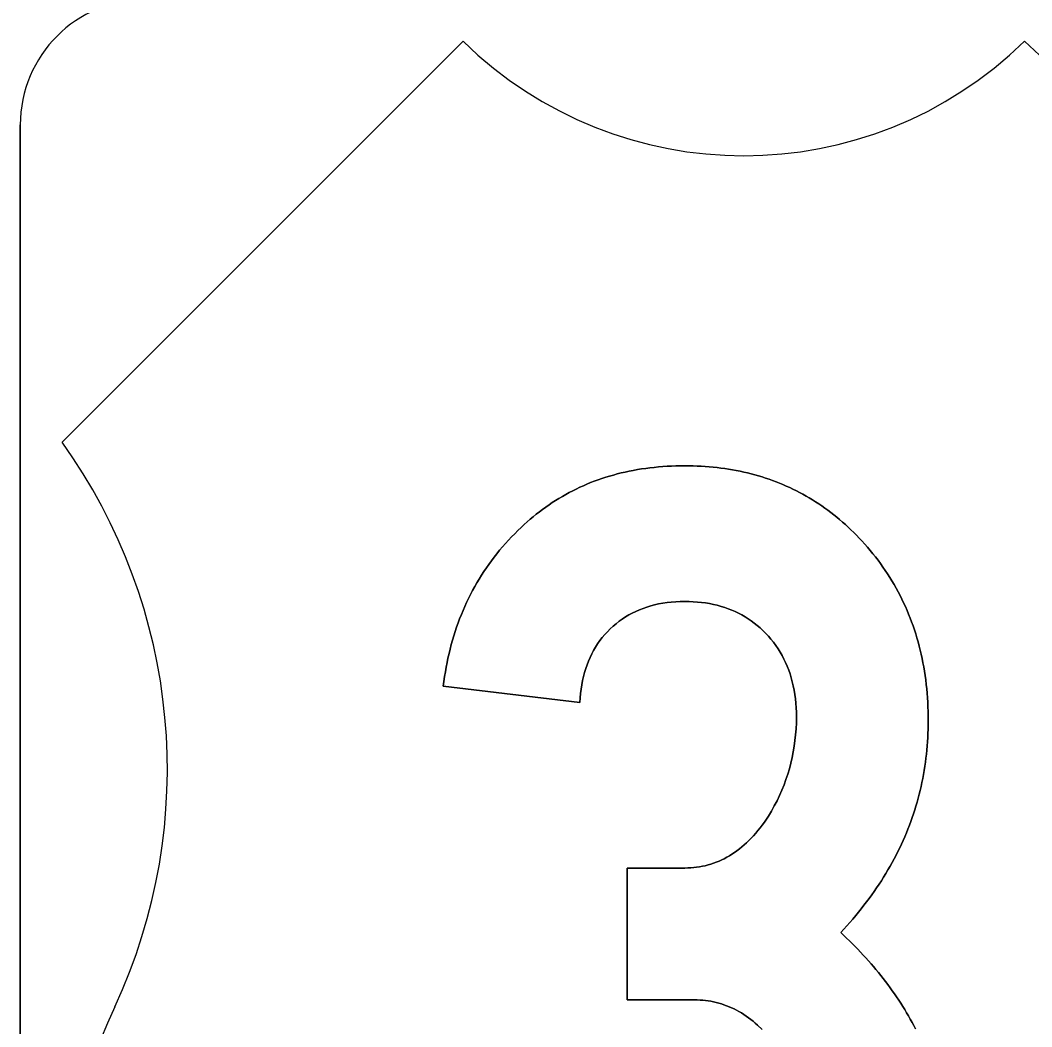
# Model space of a CAD drawing. Extents: x 10133 to 81668, y 5524 to 11018.
# Drawn here: x 28289.9 to 28340.2, y 8881.1 to 8931.2 of the extents above; entities that cross this region are included whole.
import ezdxf

# ---------------------------------------------------------------- set-up
doc = ezdxf.new("R2010")
doc.units = 0
doc.layers.add('DisPlatData', color=7, linetype='Continuous')

msp = doc.modelspace()

# ---------------------------------------------------------------- linework, layer by layer
at = {"layer": 'DisPlatData'}
for p, q in [((28291.947, 8910.195), (28311.912, 8930.162)), ((28311.912, 8930.162), (28291.947, 8910.195)), ((28289.863, 8925.995), (28289.863, 8838.495)), ((28289.863, 8925.995), (28289.863, 8925.995)), ((28289.863, 8925.995), (28289.863, 8838.495)), ((28289.863, 8838.495), (28289.863, 8925.995)), ((28289.863, 8925.995), (28289.863, 8925.995)), ((28289.863, 8838.495), (28289.863, 8925.995)), ((28321.649, 8902.142), (28321.449, 8902.098)), ((28294.566, 8882.083), (28294.568, 8882.082)), ((28294.568, 8882.082), (28294.566, 8882.083))]:
    msp.add_line(p, q, dxfattribs=at)
for points in [[(28339.862, 8930.162), (28339.863, 8930.162)], [(28324.358, 8908.952), (28324.162, 8908.97), (28323.966, 8908.985), (28323.766, 8908.998), (28323.562, 8909.008), (28323.362, 8909.014), (28323.154, 8909.018), (28322.949, 8909.02), (28322.729, 8909.018), (28322.504, 8909.013), (28322.287, 8909.005), (28322.066, 8908.995), (28321.849, 8908.98), (28321.637, 8908.963), (28321.424, 8908.942), (28321.212, 8908.918), (28321.004, 8908.892), (28320.795, 8908.861), (28320.591, 8908.828), (28320.387, 8908.792), (28320.187, 8908.752), (28319.983, 8908.709), (28319.787, 8908.663), (28319.591, 8908.614), (28319.395, 8908.562), (28319.204, 8908.507), (28319.012, 8908.448), (28318.82, 8908.386), (28318.633, 8908.321), (28318.445, 8908.253), (28318.262, 8908.182), (28318.079, 8908.108), (28317.899, 8908.03), (28317.72, 8907.949), (28317.545, 8907.865), (28317.37, 8907.778), (28317.195, 8907.688), (28317.024, 8907.594), (28316.854, 8907.498), (28316.687, 8907.398), (28316.52, 8907.295), (28316.354, 8907.189), (28316.191, 8907.08), (28316.029, 8906.967), (28315.87, 8906.852), (28315.712, 8906.733), (28315.558, 8906.611), (28315.404, 8906.486), (28315.254, 8906.358), (28315.1, 8906.226), (28314.954, 8906.091), (28314.808, 8905.954), (28314.641, 8905.797), (28314.483, 8905.638), (28314.325, 8905.477), (28314.175, 8905.314), (28314.025, 8905.149), (28313.875, 8904.982), (28313.733, 8904.813), (28313.595, 8904.641), (28313.458, 8904.468), (28313.325, 8904.292), (28313.195, 8904.114), (28313.07, 8903.935), (28312.945, 8903.753), (28312.829, 8903.568), (28312.712, 8903.383), (28312.6, 8903.194), (28312.491, 8903.004), (28312.383, 8902.812), (28312.283, 8902.617), (28312.183, 8902.42), (28312.087, 8902.222), (28311.995, 8902.021), (28311.908, 8901.818), (28311.825, 8901.613), (28311.741, 8901.406), (28311.662, 8901.197), (28311.587, 8900.986), (28311.516, 8900.773), (28311.45, 8900.557), (28311.383, 8900.34), (28311.325, 8900.12), (28311.266, 8899.898), (28311.212, 8899.675), (28311.158, 8899.449), (28311.112, 8899.221), (28311.066, 8898.991), (28311.029, 8898.758), (28310.991, 8898.524), (28310.958, 8898.288), (28310.925, 8898.049), (28317.729, 8897.235), (28317.741, 8897.463), (28317.762, 8897.685), (28317.787, 8897.904), (28317.82, 8898.118), (28317.858, 8898.326), (28317.904, 8898.53), (28317.958, 8898.73), (28318.016, 8898.925)], [(28318.016, 8898.925), (28317.958, 8898.73), (28317.904, 8898.53), (28317.858, 8898.326), (28317.82, 8898.118), (28317.787, 8897.904), (28317.762, 8897.685), (28317.741, 8897.463), (28317.729, 8897.235), (28310.925, 8898.049), (28310.958, 8898.288), (28310.991, 8898.524), (28311.029, 8898.758), (28311.066, 8898.991), (28311.112, 8899.221), (28311.158, 8899.449), (28311.212, 8899.675), (28311.266, 8899.898), (28311.325, 8900.12), (28311.383, 8900.34), (28311.45, 8900.557), (28311.516, 8900.773), (28311.587, 8900.986), (28311.662, 8901.197), (28311.741, 8901.406), (28311.825, 8901.613), (28311.908, 8901.818), (28311.995, 8902.021), (28312.087, 8902.222), (28312.183, 8902.42), (28312.283, 8902.617), (28312.383, 8902.812), (28312.491, 8903.004), (28312.6, 8903.194), (28312.712, 8903.383), (28312.829, 8903.568), (28312.945, 8903.753), (28313.07, 8903.935), (28313.195, 8904.114), (28313.325, 8904.292), (28313.458, 8904.468), (28313.595, 8904.641), (28313.733, 8904.813), (28313.875, 8904.982), (28314.025, 8905.149), (28314.175, 8905.314), (28314.325, 8905.477), (28314.483, 8905.638), (28314.641, 8905.797), (28314.808, 8905.954), (28314.954, 8906.091), (28315.1, 8906.226), (28315.254, 8906.358), (28315.404, 8906.486), (28315.558, 8906.611), (28315.712, 8906.733), (28315.87, 8906.852), (28316.029, 8906.967), (28316.191, 8907.08), (28316.354, 8907.189), (28316.52, 8907.295), (28316.687, 8907.398), (28316.854, 8907.498), (28317.024, 8907.594), (28317.195, 8907.688), (28317.37, 8907.778), (28317.545, 8907.865), (28317.72, 8907.949), (28317.899, 8908.03), (28318.079, 8908.108), (28318.262, 8908.182), (28318.445, 8908.253), (28318.633, 8908.321), (28318.82, 8908.386), (28319.012, 8908.448), (28319.204, 8908.507), (28319.395, 8908.562), (28319.591, 8908.614), (28319.787, 8908.663), (28319.983, 8908.709), (28320.187, 8908.752), (28320.387, 8908.792), (28320.591, 8908.828), (28320.795, 8908.861), (28321.004, 8908.892), (28321.212, 8908.918), (28321.424, 8908.942), (28321.637, 8908.963), (28321.849, 8908.98), (28322.066, 8908.995), (28322.287, 8909.005), (28322.504, 8909.013), (28322.729, 8909.018), (28322.949, 8909.02), (28323.154, 8909.018), (28323.362, 8909.014), (28323.562, 8909.008), (28323.766, 8908.998), (28323.966, 8908.985), (28324.162, 8908.97), (28324.358, 8908.952)], [(28334.958, 8894.463), (28334.983, 8894.667), (28335.004, 8894.871), (28335.02, 8895.076), (28335.037, 8895.283), (28335.049, 8895.49), (28335.058, 8895.697), (28335.066, 8895.905), (28335.07, 8896.115), (28335.07, 8896.325), (28335.07, 8896.557), (28335.066, 8896.788), (28335.058, 8897.017), (28335.045, 8897.245), (28335.033, 8897.47), (28335.016, 8897.694), (28334.995, 8897.917), (28334.97, 8898.138), (28334.945, 8898.357), (28334.916, 8898.574), (28334.883, 8898.79), (28334.845, 8899.004), (28334.808, 8899.216), (28334.766, 8899.427), (28334.72, 8899.635), (28334.67, 8899.843), (28334.62, 8900.048), (28334.566, 8900.253), (28334.508, 8900.455), (28334.445, 8900.655), (28334.383, 8900.854), (28334.316, 8901.052), (28334.245, 8901.247), (28334.17, 8901.441), (28334.095, 8901.633), (28334.016, 8901.824), (28333.933, 8902.013), (28333.845, 8902.2), (28333.758, 8902.385), (28333.666, 8902.569), (28333.57, 8902.751), (28333.47, 8902.932), (28333.37, 8903.111), (28333.266, 8903.288), (28333.158, 8903.463), (28333.045, 8903.637), (28332.933, 8903.809), (28332.816, 8903.98), (28332.695, 8904.148), (28332.57, 8904.315), (28332.445, 8904.481), (28332.316, 8904.645), (28332.183, 8904.807), (28332.045, 8904.967), (28331.908, 8905.126), (28331.766, 8905.283), (28331.633, 8905.425), (28331.495, 8905.565), (28331.362, 8905.702), (28331.224, 8905.836), (28331.083, 8905.967), (28330.945, 8906.095), (28330.804, 8906.221), (28330.658, 8906.344), (28330.512, 8906.465), (28330.366, 8906.582), (28330.22, 8906.697), (28330.07, 8906.809), (28329.92, 8906.918), (28329.77, 8907.024), (28329.616, 8907.128), (28329.462, 8907.229), (28329.304, 8907.327), (28329.149, 8907.422), (28328.987, 8907.515), (28328.829, 8907.605), (28328.666, 8907.692), (28328.504, 8907.776), (28328.337, 8907.858), (28328.174, 8907.936), (28328.004, 8908.013), (28327.837, 8908.085), (28327.666, 8908.156), (28327.495, 8908.224), (28327.32, 8908.289), (28327.145, 8908.351), (28326.97, 8908.41), (28326.795, 8908.467), (28326.616, 8908.521), (28326.437, 8908.572), (28326.254, 8908.62), (28326.07, 8908.666), (28325.887, 8908.709), (28325.699, 8908.749), (28325.512, 8908.786), (28325.324, 8908.821), (28325.133, 8908.853), (28324.941, 8908.882), (28324.749, 8908.908), (28324.554, 8908.931), (28324.358, 8908.952)], [(28324.358, 8908.952), (28324.554, 8908.931), (28324.749, 8908.908), (28324.941, 8908.882), (28325.133, 8908.853), (28325.324, 8908.821), (28325.512, 8908.786), (28325.699, 8908.749), (28325.887, 8908.709), (28326.07, 8908.666), (28326.254, 8908.62), (28326.437, 8908.572), (28326.616, 8908.521), (28326.795, 8908.467), (28326.97, 8908.41), (28327.145, 8908.351), (28327.32, 8908.289), (28327.495, 8908.224), (28327.666, 8908.156), (28327.837, 8908.085), (28328.004, 8908.013), (28328.174, 8907.936), (28328.337, 8907.858), (28328.504, 8907.776), (28328.666, 8907.692), (28328.829, 8907.605), (28328.987, 8907.515), (28329.149, 8907.422), (28329.304, 8907.327), (28329.462, 8907.229), (28329.616, 8907.128), (28329.77, 8907.024), (28329.92, 8906.918), (28330.07, 8906.809), (28330.22, 8906.697), (28330.366, 8906.582), (28330.512, 8906.465), (28330.658, 8906.344), (28330.804, 8906.221), (28330.945, 8906.095), (28331.083, 8905.967), (28331.224, 8905.836), (28331.362, 8905.702), (28331.495, 8905.565), (28331.633, 8905.425), (28331.766, 8905.283), (28331.908, 8905.126), (28332.045, 8904.967), (28332.183, 8904.807), (28332.316, 8904.645), (28332.445, 8904.481), (28332.57, 8904.315), (28332.695, 8904.148), (28332.816, 8903.98), (28332.933, 8903.809), (28333.045, 8903.637), (28333.158, 8903.463), (28333.266, 8903.288), (28333.37, 8903.111), (28333.47, 8902.932), (28333.57, 8902.751), (28333.666, 8902.569), (28333.758, 8902.385), (28333.845, 8902.2), (28333.933, 8902.013), (28334.016, 8901.824), (28334.095, 8901.633), (28334.17, 8901.441), (28334.245, 8901.247), (28334.316, 8901.052), (28334.383, 8900.854), (28334.445, 8900.655), (28334.508, 8900.455), (28334.566, 8900.253), (28334.62, 8900.048), (28334.67, 8899.843), (28334.72, 8899.635), (28334.766, 8899.427), (28334.808, 8899.216), (28334.845, 8899.004), (28334.883, 8898.79), (28334.916, 8898.574), (28334.945, 8898.357), (28334.97, 8898.138), (28334.995, 8897.917), (28335.016, 8897.694), (28335.033, 8897.47), (28335.045, 8897.245), (28335.058, 8897.017), (28335.066, 8896.788), (28335.07, 8896.557), (28335.07, 8896.325), (28335.07, 8896.115), (28335.066, 8895.905), (28335.058, 8895.697), (28335.049, 8895.49), (28335.037, 8895.283), (28335.02, 8895.076), (28335.004, 8894.871), (28334.983, 8894.667), (28334.958, 8894.463)], [(28318.016, 8898.925), (28318.083, 8899.115), (28318.154, 8899.301), (28318.233, 8899.482), (28318.316, 8899.658), (28318.408, 8899.83), (28318.508, 8899.997), (28318.612, 8900.159), (28318.724, 8900.316), (28318.841, 8900.469), (28318.966, 8900.618), (28319.099, 8900.761), (28319.237, 8900.9), (28319.383, 8901.033), (28319.529, 8901.159), (28319.683, 8901.279), (28319.837, 8901.391), (28319.999, 8901.497), (28320.166, 8901.596), (28320.337, 8901.688), (28320.508, 8901.773), (28320.687, 8901.852), (28320.87, 8901.924), (28321.062, 8901.988), (28321.254, 8902.047), (28321.449, 8902.098), (28321.649, 8902.142)], [(28321.649, 8902.142), (28321.854, 8902.18), (28322.066, 8902.21), (28322.279, 8902.234), (28322.499, 8902.251), (28322.72, 8902.262), (28322.949, 8902.265), (28323.166, 8902.262), (28323.374, 8902.253), (28323.583, 8902.238), (28323.787, 8902.217), (28323.987, 8902.19), (28324.183, 8902.158), (28324.379, 8902.119), (28324.566, 8902.074), (28324.754, 8902.023), (28324.937, 8901.966), (28325.112, 8901.903), (28325.287, 8901.835), (28325.462, 8901.76), (28325.629, 8901.679), (28325.791, 8901.593), (28325.954, 8901.5), (28326.108, 8901.401), (28326.262, 8901.297), (28326.412, 8901.186), (28326.558, 8901.07), (28326.699, 8900.947), (28326.837, 8900.819), (28326.974, 8900.684), (28327.112, 8900.538), (28327.241, 8900.388), (28327.362, 8900.234), (28327.483, 8900.076), (28327.591, 8899.914), (28327.695, 8899.747), (28327.795, 8899.576), (28327.887, 8899.401), (28327.97, 8899.223), (28328.049, 8899.039), (28328.124, 8898.852), (28328.191, 8898.66), (28328.249, 8898.465), (28328.304, 8898.265), (28328.354, 8898.061), (28328.391, 8897.853), (28328.429, 8897.64), (28328.458, 8897.424), (28328.479, 8897.203), (28328.495, 8896.978), (28328.504, 8896.749), (28328.508, 8896.516), (28328.504, 8896.22), (28328.491, 8895.925), (28328.47, 8895.634), (28328.437, 8895.345), (28328.399, 8895.059), (28328.354, 8894.776), (28328.295, 8894.495), (28328.233, 8894.217), (28328.158, 8893.941), (28328.079, 8893.669), (28327.987, 8893.398), (28327.891, 8893.131), (28327.783, 8892.866), (28327.666, 8892.604), (28327.541, 8892.345), (28327.408, 8892.088), (28327.266, 8891.834), (28327.116, 8891.582), (28327.016, 8891.428), (28326.912, 8891.278), (28326.808, 8891.133), (28326.699, 8890.993), (28326.591, 8890.858)], [(28326.591, 8890.858), (28326.699, 8890.993), (28326.808, 8891.133), (28326.912, 8891.278), (28327.016, 8891.428), (28327.116, 8891.582), (28327.266, 8891.834), (28327.408, 8892.088), (28327.541, 8892.345), (28327.666, 8892.604), (28327.783, 8892.866), (28327.891, 8893.131), (28327.987, 8893.398), (28328.079, 8893.669), (28328.158, 8893.941), (28328.233, 8894.217), (28328.295, 8894.495), (28328.354, 8894.776), (28328.399, 8895.059), (28328.437, 8895.345), (28328.47, 8895.634), (28328.491, 8895.925), (28328.504, 8896.22), (28328.508, 8896.516), (28328.504, 8896.749), (28328.495, 8896.978), (28328.479, 8897.203), (28328.458, 8897.424), (28328.429, 8897.64), (28328.391, 8897.853), (28328.354, 8898.061), (28328.304, 8898.265), (28328.249, 8898.465), (28328.191, 8898.66), (28328.124, 8898.852), (28328.049, 8899.039), (28327.97, 8899.223), (28327.887, 8899.401), (28327.795, 8899.576), (28327.695, 8899.747), (28327.591, 8899.914), (28327.483, 8900.076), (28327.362, 8900.234), (28327.241, 8900.388), (28327.112, 8900.538), (28326.974, 8900.684), (28326.837, 8900.819), (28326.699, 8900.947), (28326.558, 8901.07), (28326.412, 8901.186), (28326.262, 8901.297), (28326.108, 8901.401), (28325.954, 8901.5), (28325.791, 8901.593), (28325.629, 8901.679), (28325.462, 8901.76), (28325.287, 8901.835), (28325.112, 8901.903), (28324.937, 8901.966), (28324.754, 8902.023), (28324.566, 8902.074), (28324.379, 8902.119), (28324.183, 8902.158), (28323.987, 8902.19), (28323.787, 8902.217), (28323.583, 8902.238), (28323.374, 8902.253), (28323.166, 8902.262), (28322.949, 8902.265), (28322.72, 8902.262), (28322.499, 8902.251), (28322.279, 8902.234), (28322.066, 8902.21), (28321.854, 8902.18), (28321.649, 8902.142)], [(28321.449, 8902.098), (28321.254, 8902.047), (28321.062, 8901.988), (28320.87, 8901.924), (28320.687, 8901.852), (28320.508, 8901.773), (28320.337, 8901.688), (28320.166, 8901.596), (28319.999, 8901.497), (28319.837, 8901.391), (28319.683, 8901.279), (28319.529, 8901.159), (28319.383, 8901.033), (28319.237, 8900.9), (28319.099, 8900.761), (28318.966, 8900.618), (28318.841, 8900.469), (28318.724, 8900.316), (28318.612, 8900.159), (28318.508, 8899.997), (28318.408, 8899.83), (28318.316, 8899.658), (28318.233, 8899.482), (28318.154, 8899.301), (28318.083, 8899.115), (28318.016, 8898.925)], [(28334.441, 8880.984), (28334.358, 8881.147), (28334.27, 8881.31), (28334.179, 8881.471), (28334.087, 8881.631), (28333.995, 8881.791), (28333.899, 8881.95), (28333.799, 8882.108), (28333.699, 8882.265), (28333.599, 8882.421), (28333.495, 8882.577), (28333.387, 8882.731), (28333.283, 8882.885), (28333.17, 8883.038), (28333.058, 8883.19), (28332.945, 8883.341), (28332.829, 8883.492), (28332.712, 8883.641), (28332.595, 8883.79), (28332.47, 8883.938), (28332.349, 8884.085), (28332.224, 8884.232), (28332.095, 8884.377), (28331.966, 8884.522), (28331.833, 8884.665), (28331.699, 8884.808), (28331.566, 8884.95), (28331.429, 8885.092), (28331.291, 8885.232), (28331.149, 8885.372), (28331.004, 8885.51), (28330.858, 8885.649), (28330.712, 8885.786), (28330.866, 8885.952), (28331.016, 8886.119), (28331.166, 8886.287), (28331.312, 8886.456), (28331.458, 8886.625), (28331.595, 8886.796), (28331.733, 8886.967), (28331.87, 8887.139), (28331.999, 8887.311), (28332.129, 8887.485), (28332.258, 8887.659), (28332.379, 8887.834), (28332.499, 8888.01), (28332.62, 8888.187), (28332.737, 8888.364), (28332.849, 8888.543), (28332.958, 8888.722), (28333.066, 8888.902), (28333.17, 8889.082), (28333.27, 8889.264), (28333.37, 8889.446), (28333.466, 8889.629), (28333.558, 8889.813), (28333.649, 8889.998), (28333.737, 8890.183), (28333.82, 8890.369), (28333.904, 8890.556), (28333.983, 8890.744), (28334.058, 8890.933), (28334.133, 8891.122), (28334.204, 8891.312), (28334.27, 8891.503), (28334.337, 8891.695), (28334.399, 8891.887), (28334.458, 8892.081), (28334.516, 8892.275), (28334.57, 8892.47), (28334.62, 8892.665), (28334.67, 8892.862), (28334.716, 8893.06), (28334.758, 8893.258), (28334.799, 8893.456), (28334.837, 8893.656), (28334.87, 8893.857), (28334.904, 8894.058), (28334.933, 8894.26), (28334.958, 8894.463)], [(28334.958, 8894.463), (28334.933, 8894.26), (28334.904, 8894.058), (28334.87, 8893.857), (28334.837, 8893.656), (28334.799, 8893.456), (28334.758, 8893.258), (28334.716, 8893.06), (28334.67, 8892.862), (28334.62, 8892.665), (28334.57, 8892.47), (28334.516, 8892.275), (28334.458, 8892.081), (28334.399, 8891.887), (28334.337, 8891.695), (28334.27, 8891.503), (28334.204, 8891.312), (28334.133, 8891.122), (28334.058, 8890.933), (28333.983, 8890.744), (28333.904, 8890.556), (28333.82, 8890.369), (28333.737, 8890.183), (28333.649, 8889.998), (28333.558, 8889.813), (28333.466, 8889.629), (28333.37, 8889.446), (28333.27, 8889.264), (28333.17, 8889.082), (28333.066, 8888.902), (28332.958, 8888.722), (28332.849, 8888.543), (28332.737, 8888.364), (28332.62, 8888.187), (28332.499, 8888.01), (28332.379, 8887.834), (28332.258, 8887.659), (28332.129, 8887.485), (28331.999, 8887.311), (28331.87, 8887.139), (28331.733, 8886.967), (28331.595, 8886.796), (28331.458, 8886.625), (28331.312, 8886.456), (28331.166, 8886.287), (28331.016, 8886.119), (28330.866, 8885.952), (28330.712, 8885.786), (28330.858, 8885.649), (28331.004, 8885.51), (28331.149, 8885.372), (28331.291, 8885.232), (28331.429, 8885.092), (28331.566, 8884.95), (28331.699, 8884.808), (28331.833, 8884.665), (28331.966, 8884.522), (28332.095, 8884.377), (28332.224, 8884.232), (28332.349, 8884.085), (28332.47, 8883.938), (28332.595, 8883.79), (28332.712, 8883.641), (28332.829, 8883.492), (28332.945, 8883.341), (28333.058, 8883.19), (28333.17, 8883.038), (28333.283, 8882.885), (28333.387, 8882.731), (28333.495, 8882.577), (28333.599, 8882.421), (28333.699, 8882.265), (28333.799, 8882.108), (28333.899, 8881.95), (28333.995, 8881.791), (28334.087, 8881.631), (28334.179, 8881.471), (28334.27, 8881.31), (28334.358, 8881.147), (28334.441, 8880.984)], [(28326.591, 8890.858), (28326.483, 8890.727), (28326.37, 8890.601), (28326.258, 8890.48), (28326.141, 8890.363), (28326.029, 8890.252), (28325.908, 8890.145), (28325.791, 8890.043), (28325.67, 8889.945), (28325.549, 8889.853), (28325.424, 8889.765), (28325.299, 8889.682), (28325.174, 8889.603), (28325.045, 8889.53), (28324.916, 8889.461), (28324.787, 8889.397), (28324.654, 8889.338), (28324.52, 8889.283), (28324.387, 8889.233), (28324.249, 8889.188), (28324.112, 8889.148), (28323.97, 8889.112), (28323.829, 8889.081), (28323.687, 8889.055), (28323.541, 8889.033), (28323.395, 8889.017), (28323.249, 8889.005), (28323.099, 8888.998), (28322.949, 8888.995), (28320.074, 8888.995), (28320.074, 8882.432), (28323.429, 8882.432), (28323.57, 8882.43), (28323.708, 8882.424), (28323.845, 8882.414), (28323.979, 8882.4), (28324.116, 8882.382), (28324.249, 8882.36), (28324.383, 8882.333), (28324.512, 8882.303), (28324.645, 8882.269), (28324.774, 8882.231), (28324.899, 8882.188), (28325.029, 8882.142), (28325.154, 8882.092), (28325.279, 8882.037), (28325.404, 8881.979), (28325.524, 8881.916), (28325.645, 8881.85), (28325.766, 8881.779), (28325.887, 8881.705), (28326.004, 8881.626), (28326.12, 8881.543), (28326.237, 8881.457), (28326.349, 8881.366), (28326.462, 8881.271), (28326.574, 8881.173), (28326.795, 8880.963)], [(28326.795, 8880.963), (28326.574, 8881.173), (28326.462, 8881.271), (28326.349, 8881.366), (28326.237, 8881.457), (28326.12, 8881.543), (28326.004, 8881.626), (28325.887, 8881.705), (28325.766, 8881.779), (28325.645, 8881.85), (28325.524, 8881.916), (28325.404, 8881.979), (28325.279, 8882.037), (28325.154, 8882.092), (28325.029, 8882.142), (28324.899, 8882.188), (28324.774, 8882.231), (28324.645, 8882.269), (28324.512, 8882.303), (28324.383, 8882.333), (28324.249, 8882.36), (28324.116, 8882.382), (28323.979, 8882.4), (28323.845, 8882.414), (28323.708, 8882.424), (28323.57, 8882.43), (28323.429, 8882.432), (28320.074, 8882.432), (28320.074, 8888.995), (28322.949, 8888.995), (28323.099, 8888.998), (28323.249, 8889.005), (28323.395, 8889.017), (28323.541, 8889.033), (28323.687, 8889.055), (28323.829, 8889.081), (28323.97, 8889.112), (28324.112, 8889.148), (28324.249, 8889.188), (28324.387, 8889.233), (28324.52, 8889.283), (28324.654, 8889.338), (28324.787, 8889.397), (28324.916, 8889.461), (28325.045, 8889.53), (28325.174, 8889.603), (28325.299, 8889.682), (28325.424, 8889.765), (28325.549, 8889.853), (28325.67, 8889.945), (28325.791, 8890.043), (28325.908, 8890.145), (28326.029, 8890.252), (28326.141, 8890.363), (28326.258, 8890.48), (28326.37, 8890.601), (28326.483, 8890.727), (28326.591, 8890.858)]]:
    msp.add_lwpolyline(points, dxfattribs=at)
for centre, radius, start, end in [((28296.113, 8925.995), 6.25, 90.0002, 179.9998), ((28296.113, 8925.995), 6.25, 90.0002, 179.9998), ((28296.113, 8925.995), 6.25, 90.0002, 179.9998), ((28296.113, 8925.995), 6.25, 90.0002, 179.9998), ((28325.888, 8944.42), 19.965, 225.5729, 314.4242), ((28325.888, 8944.42), 19.965, 225.5729, 314.4242), ((28353.838, 8944.42), 19.965, 225.5729, 225.5758), ((28325.888, 8944.42), 19.965, 314.4242, 314.4272), ((28353.838, 8944.42), 19.965, 225.5758, 314.4272), ((28353.838, 8944.42), 19.965, 225.5758, 314.4272), ((28269.238, 8893.899), 27.951, 334.9895, 35.6629), ((28269.238, 8893.899), 27.951, 334.9895, 35.6629), ((28319.896, 8870.266), 27.951, 154.9897, 270.0001), ((28319.896, 8870.266), 27.951, 154.9897, 270.0001)]:
    msp.add_arc(centre, radius, start, end, dxfattribs=at)

doc.saveas('drawing.dxf')
